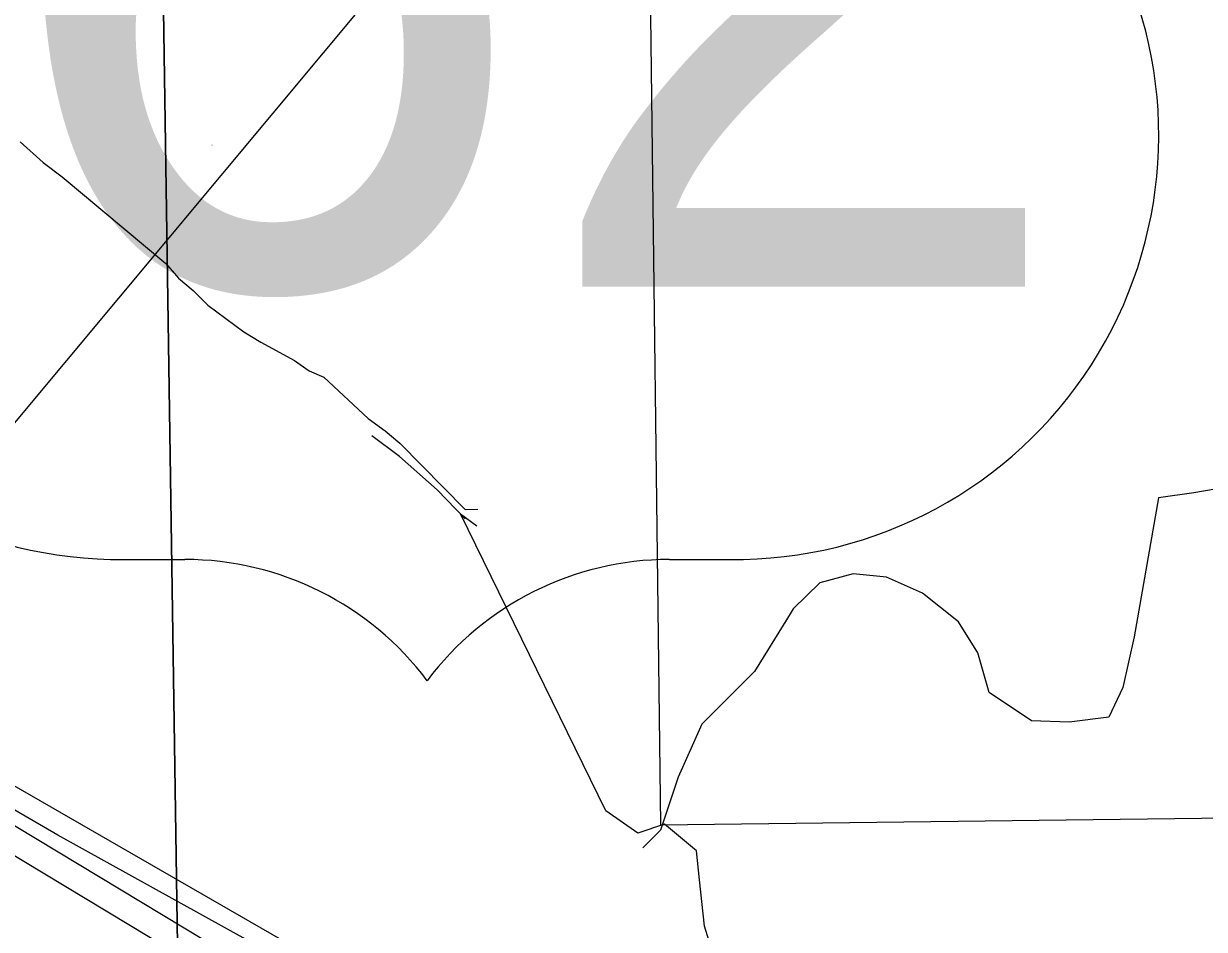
# Model space of a CAD drawing. Extents: x 0 to 34, y 0 to 22.
# Drawn here: x 4.4949 to 4.709, y 17.7206 to 17.8849 of the extents above; entities that cross this region are included whole.
import ezdxf

# ---------------------------------------------------------------- set-up
doc = ezdxf.new("R2010")
doc.units = 0
for name, color, linetype in [('GM_X_City_Street', 7, 'Continuous'), ('GM_X_Corporation', 7, 'Continuous'), ('GM_X_Minor_River', 7, 'Continuous'), ('GM_X_Rail_Line', 7, 'Continuous'), ('GM_X_Section', 7, 'Continuous'), ('GM_X_State_Route', 7, 'Continuous'), ('GM_X_US_Location', 7, 'Continuous'), ('GM_X_US_Route', 7, 'Continuous'), ('GM_X_US_Shield', 7, 'Continuous')]:
    doc.layers.add(name, color=color, linetype=linetype)

msp = doc.modelspace()

# ---------------------------------------------------------------- linework, layer by layer
at = {"layer": 'GM_X_City_Street'}
msp.add_lwpolyline([(4.148098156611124, 17.94458351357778), (4.224675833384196, 17.90126778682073), (4.4561236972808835, 17.767977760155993), (4.7358768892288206, 17.606875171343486), (4.822744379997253, 17.55459309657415), (4.87294485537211, 17.519616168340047), (4.911277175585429, 17.49207084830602), (4.973401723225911, 17.44512014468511), (5.034414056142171, 17.39587034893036), (5.093543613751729, 17.346216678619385), (5.103143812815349, 17.33799593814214), (5.111202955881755, 17.33165799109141), (5.113893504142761, 17.329035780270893), (5.116198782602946, 17.326792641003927)], dxfattribs=at)
at = {"layer": 'GM_X_Corporation'}
for points in [[(4.8638223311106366, 18.28052422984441), (4.600386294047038, 17.955901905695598), (4.555225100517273, 17.90025197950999), (4.608401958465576, 17.900904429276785), (4.610396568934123, 17.739609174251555), (5.022420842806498, 17.744673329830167), (5.0140758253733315, 18.255277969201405), (4.95242347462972, 18.371840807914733)], [(4.575525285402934, 17.696479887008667), (4.501078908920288, 17.737745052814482), (4.414217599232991, 17.78816922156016), (4.251313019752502, 17.88233166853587), (4.207425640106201, 17.816994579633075), (4.201920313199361, 17.820697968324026), (4.188187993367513, 17.80025486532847)]]:
    msp.add_lwpolyline(points, dxfattribs=at)
at = {"layer": 'GM_X_Minor_River'}
for points in [[(4.49421400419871, 17.863464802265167), (4.498429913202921, 17.859714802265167), (4.501871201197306, 17.857095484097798), (4.5206363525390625, 17.841356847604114), (4.522941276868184, 17.838724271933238), (4.525623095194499, 17.836476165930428), (4.528306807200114, 17.833847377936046), (4.5348124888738, 17.82898374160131), (4.537867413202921, 17.82712010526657), (4.543975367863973, 17.823771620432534), (4.546649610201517, 17.821902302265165), (4.5493181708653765, 17.820794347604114), (4.557369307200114, 17.813290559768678), (4.560429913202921, 17.811044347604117), (4.563107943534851, 17.8087981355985), (4.574926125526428, 17.79676404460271), (4.577278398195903, 17.79680571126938)], [(4.574956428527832, 17.795086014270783), (4.569890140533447, 17.8003606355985), (4.563015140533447, 17.80636821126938), (4.558053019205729, 17.810114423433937), (4.558053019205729, 17.810114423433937)], [(4.7169337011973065, 17.80150268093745), (4.707119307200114, 17.799767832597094), (4.7007007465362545, 17.79886821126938), (4.696301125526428, 17.7736731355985), (4.694217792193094, 17.7645007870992), (4.691679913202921, 17.75912010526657), (4.6845018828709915, 17.758205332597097), (4.677678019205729, 17.75843639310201), (4.669996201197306, 17.763593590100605), (4.667952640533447, 17.770775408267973), (4.664426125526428, 17.776402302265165), (4.657880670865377, 17.781586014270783), (4.651380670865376, 17.7844856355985)], [(4.620013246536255, 17.715974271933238), (4.618376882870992, 17.721256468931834), (4.617431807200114, 17.729597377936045), (4.616931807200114, 17.734906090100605), (4.611134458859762, 17.739716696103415), (4.606242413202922, 17.73808601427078), (4.6004602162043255, 17.742135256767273), (4.574077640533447, 17.796000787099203), (4.577077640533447, 17.7937981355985)], [(4.651380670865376, 17.7844856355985), (4.645306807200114, 17.78511442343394), (4.639282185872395, 17.783462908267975), (4.634454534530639, 17.778792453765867), (4.632859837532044, 17.77618260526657)], [(4.633395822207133, 17.77705760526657), (4.6274564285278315, 17.76741366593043), (4.617850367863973, 17.757822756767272), (4.61357953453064, 17.74822616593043), (4.6103749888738, 17.738631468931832), (4.6071723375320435, 17.735434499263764)]]:
    msp.add_lwpolyline(points, dxfattribs=at)
at = {"layer": 'GM_X_Rail_Line'}
for points in [[(4.136373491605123, 17.954036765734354), (4.30699564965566, 17.851377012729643), (4.366044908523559, 17.816202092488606), (4.493534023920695, 17.739326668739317), (4.674820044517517, 17.629982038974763), (4.769680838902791, 17.573001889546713), (4.845601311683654, 17.526526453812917), (4.879662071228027, 17.50408456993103), (4.914359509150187, 17.479891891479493), (4.949693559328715, 17.453311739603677), (4.990439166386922, 17.42052427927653), (5.014313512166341, 17.400469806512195), (5.034367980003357, 17.383757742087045)], [(4.133933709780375, 17.950030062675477), (4.304572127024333, 17.847360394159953), (4.363619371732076, 17.81218664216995), (4.491097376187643, 17.73531782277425), (4.6723867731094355, 17.625971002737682), (4.767234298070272, 17.568998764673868), (4.843071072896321, 17.52257451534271), (4.8770148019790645, 17.500209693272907), (4.911591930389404, 17.476100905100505), (4.946796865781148, 17.449617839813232), (4.987444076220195, 17.416909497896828), (5.0112875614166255, 17.396880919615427), (5.031266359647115, 17.38023191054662)]]:
    msp.add_lwpolyline(points, dxfattribs=at)
at = {"layer": 'GM_X_Section'}
for points in [[(4.514711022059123, 18.254465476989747), (5.533161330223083, 18.26169659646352), (5.540145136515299, 17.260197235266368), (4.529941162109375, 17.24174625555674)], [(4.514711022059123, 18.254465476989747), (4.529941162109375, 17.24174625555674), (3.5244644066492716, 17.223602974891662), (3.4729223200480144, 17.22308738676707), (3.4598481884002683, 18.238123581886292)]]:
    msp.add_lwpolyline(points, close=True, dxfattribs=at)
at = {"layer": 'GM_X_State_Route'}
msp.add_lwpolyline([(4.455478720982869, 17.767204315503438), (4.4561236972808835, 17.767977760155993), (4.558683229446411, 17.890920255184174)], dxfattribs=at)
at = {"layer": 'GM_X_US_Route'}
msp.add_lwpolyline([(4.455478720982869, 17.767204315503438), (4.4561236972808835, 17.767977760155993), (4.558683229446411, 17.890920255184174)], dxfattribs=at)
at = {"layer": 'GM_X_US_Shield'}
for p, q in [((4.513122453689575, 17.78771157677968), (4.524108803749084, 17.78771157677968)), ((4.61199960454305, 17.78771157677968), (4.62298595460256, 17.78771157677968))]:
    msp.add_line(p, q, dxfattribs=at)
for centre, radius, start, end in [((4.512265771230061, 17.86461125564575), 0.07690445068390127, 154.8319194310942, 270.63826363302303), ((4.623842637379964, 17.86461125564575), 0.07690445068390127, 269.36173636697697, 25.168080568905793), ((4.524108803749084, 17.732779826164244), 0.05493175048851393, 36.86989764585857, 89.99999993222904), ((4.61199960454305, 17.732779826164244), 0.05493175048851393, 90.00000006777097, 143.13010235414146)]:
    msp.add_arc(centre, radius, start, end, dxfattribs=at)

# ---------------------------------------------------------------- texts
at = {"layer": 'GM_X_US_Location'}
msp.add_text('62', height=0.0001893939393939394, rotation=1e-05, dxfattribs=at).set_placement((4.528888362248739, 17.86282552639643))
at = {"layer": 'GM_X_US_Shield'}
msp.add_text('62', height=0.13183620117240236, dxfattribs=at).set_placement((4.489282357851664, 17.83715015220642))

doc.saveas('drawing.dxf')
